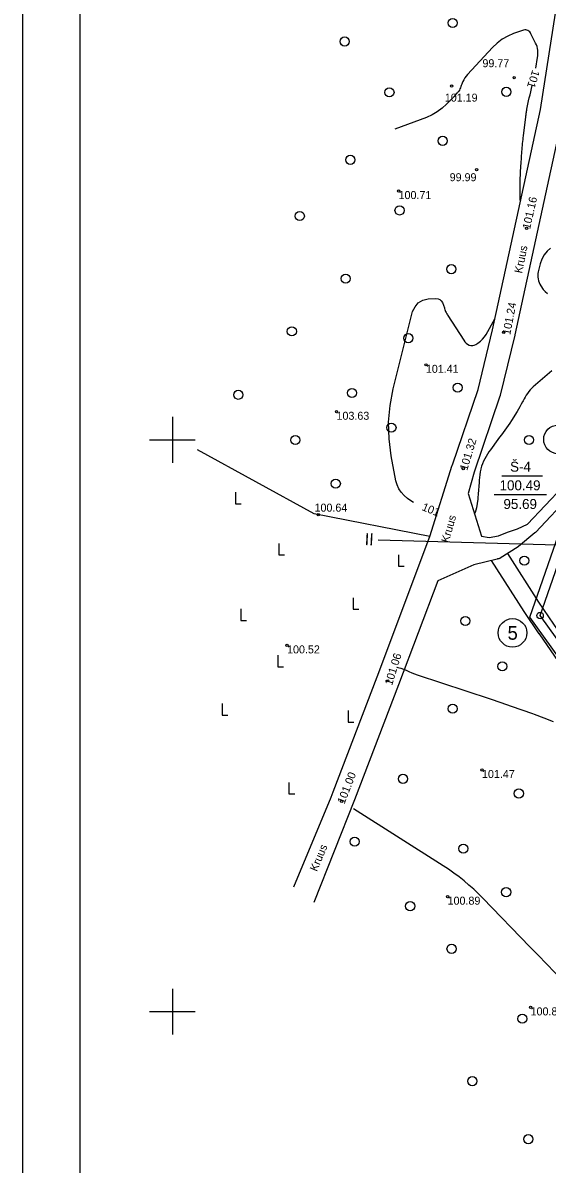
# Model space of a CAD drawing. Extents: x 639774 to 640614, y 6572726 to 6573404.
# Drawn here: x 639773.9 to 639865.5, y 6572973.3 to 6573172.9 of the extents above; entities that cross this region are included whole.
import ezdxf

# ---------------------------------------------------------------- set-up
doc = ezdxf.new("R2010")
doc.units = 0
for name, color, linetype in [('ABIJOONIS', 7, 'Continuous'), ('Default', 7, 'Continuous'), ('GEOLPUNKT', 7, 'Continuous'), ('HALJASTUS', 7, 'Continuous'), ('HORISONTAAL', 7, 'Continuous'), ('KORGUS', 7, 'Continuous'), ('PIIR_ME', 7, 'Continuous'), ('PIIR_TM', 7, 'Continuous'), ('PIIRIMLEITUD', 7, 'Continuous'), ('TEE', 7, 'Continuous'), ('VORK', 7, 'Continuous'), ('VORMISTUS', 7, 'Continuous')]:
    doc.layers.add(name, color=color, linetype=linetype)

# ---------------------------------------------------------------- blocks, each defined once
blk = doc.blocks.new('METS')
at = {"layer": 'Default'}
blk.add_circle((0, 0), 0.8, dxfattribs=at)
blk = doc.blocks.new('RAIESM')
at = {"layer": 'Default'}
for points in [[(0, 2), (0, 0)], [(0, 0), (1, 0)]]:
    blk.add_lwpolyline(points, dxfattribs=at)
blk = doc.blocks.new('VKORIS')
at = {"layer": 'Default'}
for p, q in [((0, 4), (0, -4)), ((-4, 0), (4, 0))]:
    blk.add_line(p, q, dxfattribs=at)

msp = doc.modelspace()

# ---------------------------------------------------------------- linework, layer by layer
at = {"layer": 'ABIJOONIS'}
msp.add_line((639773.87, 6572738.88), (639773.87, 6573332.88), dxfattribs=at)
msp.add_lwpolyline([(639835.98, 6573082.49), (639871.4, 6573081.5), (640015.88, 6573083.65), (640216.81, 6573025.83), (640378.34, 6572972.6), (640430.8, 6572956.88)], dxfattribs=at)
at = {"layer": 'GEOLPUNKT'}
for p, q in [((639857.58, 6573093.69), (639864.68, 6573093.69)), ((639856.27, 6573090.42), (639865.4, 6573090.42))]:
    msp.add_line(p, q, dxfattribs=at)
at = {"layer": 'HALJASTUS'}
msp.add_lwpolyline([(639845.01, 6573083.09), (639824.76, 6573087.07), (639804.42, 6573098.24)], dxfattribs=at)
at = {"layer": 'HORISONTAAL'}
for points in [[(639863.51, 6573165), (639863.83, 6573166.86), (639863.87, 6573167.18), (639863.89, 6573167.5), (639863.89, 6573167.82), (639863.87, 6573168.14), (639863.81, 6573168.46), (639863.74, 6573168.77), (639863.63, 6573169.07), (639863.5, 6573169.37), (639862.68, 6573171), (639862.58, 6573171.18), (639862.46, 6573171.33), (639862.31, 6573171.46), (639862.15, 6573171.58), (639861.97, 6573171.66), (639861.78, 6573171.7), (639861.6, 6573171.7), (639861.4, 6573171.66), (639859.65, 6573171.04), (639858.62, 6573170.6), (639857.65, 6573170.06), (639856.78, 6573169.39), (639855.96, 6573168.62), (639851.58, 6573163.88), (639851.35, 6573163.6), (639851.13, 6573163.3), (639850.95, 6573162.99), (639850.79, 6573162.66), (639850.66, 6573162.38), (639850.58, 6573162.18), (639850.5, 6573161.98), (639850.42, 6573161.78), (639850.35, 6573161.57), (639850.27, 6573161.37), (639850.17, 6573161.18), (639850.05, 6573161), (639849.92, 6573160.83), (639849.82, 6573160.71), (639849.63, 6573160.49), (639849.43, 6573160.27), (639849.23, 6573160.05), (639849.03, 6573159.84), (639847.94, 6573158.71), (639847.15, 6573158), (639846.3, 6573157.36), (639845.39, 6573156.84), (639844.42, 6573156.4), (639838.87, 6573154.31)], [(639860.84, 6573141.65), (639860.84, 6573141.69), (639860.82, 6573142.09), (639860.8, 6573142.5), (639860.8, 6573142.91), (639860.8, 6573143.31), (639860.8, 6573144.95), (639860.8, 6573145.38), (639860.81, 6573145.8), (639860.83, 6573146.23), (639860.85, 6573146.65), (639860.87, 6573147.08), (639860.89, 6573147.5), (639860.92, 6573147.92), (639860.95, 6573148.35), (639861.09, 6573150.45), (639861.12, 6573150.79), (639861.15, 6573151.14), (639861.18, 6573151.48), (639861.22, 6573151.82), (639861.26, 6573152.16), (639861.3, 6573152.5), (639861.34, 6573152.84), (639861.38, 6573153.18), (639861.77, 6573156.47), (639861.8, 6573156.64), (639861.82, 6573156.82), (639861.84, 6573156.99), (639861.86, 6573157.16), (639861.89, 6573157.33), (639861.92, 6573157.5), (639861.95, 6573157.67), (639861.98, 6573157.84), (639862.27, 6573159.26), (639862.39, 6573159.8), (639862.51, 6573160.34), (639862.64, 6573160.88), (639862.77, 6573161.42), (639862.91, 6573161.96)], [(639866.11, 6573133.55), (639865.5, 6573132.97), (639864.97, 6573132.34), (639864.59, 6573131.61), (639864.3, 6573130.81), (639863.94, 6573129.41), (639863.88, 6573129.1), (639863.85, 6573128.78), (639863.87, 6573128.46), (639863.91, 6573128.14), (639863.99, 6573127.83), (639864.1, 6573127.52), (639864.24, 6573127.24), (639864.4, 6573126.96), (639864.82, 6573126.32), (639865.16, 6573125.92), (639865.54, 6573125.58)], [(639842.16, 6573089.06), (639841.71, 6573089.31), (639841.09, 6573089.76), (639840.5, 6573090.25), (639840.01, 6573090.82), (639839.59, 6573091.43), (639839.3, 6573092.11), (639839.08, 6573092.84), (639838.25, 6573097.21), (639837.88, 6573100.15), (639837.78, 6573103.09), (639838.05, 6573106.01), (639838.59, 6573108.92), (639841.98, 6573122.42), (639842.41, 6573123.29), (639842.98, 6573123.98), (639843.77, 6573124.41), (639844.7, 6573124.65), (639846.08, 6573124.72), (639846.44, 6573124.66), (639846.75, 6573124.54), (639847, 6573124.31), (639847.2, 6573124.01), (639847.38, 6573123.55), (639847.44, 6573123.4), (639847.49, 6573123.26), (639847.54, 6573123.11), (639847.58, 6573122.96), (639847.65, 6573122.71), (639847.66, 6573122.69), (639847.67, 6573122.67), (639847.67, 6573122.64), (639847.68, 6573122.62), (639847.71, 6573122.54), (639847.72, 6573122.52), (639847.73, 6573122.5), (639847.74, 6573122.48), (639847.75, 6573122.46), (639847.86, 6573122.25), (639847.93, 6573122.13), (639848, 6573122.01), (639848.07, 6573121.89), (639848.15, 6573121.77), (639850.93, 6573117.41), (639851.12, 6573117.15), (639851.35, 6573116.92), (639851.61, 6573116.74), (639851.89, 6573116.58), (639852.19, 6573116.51), (639852.49, 6573116.49), (639852.77, 6573116.55), (639853.06, 6573116.68), (639853.41, 6573116.91), (639853.84, 6573117.23), (639854.23, 6573117.59), (639854.56, 6573118), (639854.86, 6573118.45), (639856.38, 6573121.14)], [(639866.34, 6573112.09), (639863.08, 6573109.26), (639862.8, 6573109), (639862.54, 6573108.73), (639862.3, 6573108.43), (639862.07, 6573108.13), (639861.86, 6573107.81), (639861.66, 6573107.49), (639861.48, 6573107.16), (639861.3, 6573106.82), (639861.21, 6573106.64), (639860.98, 6573106.21), (639860.75, 6573105.78), (639860.51, 6573105.36), (639860.26, 6573104.95), (639859.28, 6573103.37), (639859.01, 6573102.94), (639858.72, 6573102.51), (639858.43, 6573102.1), (639858.12, 6573101.69), (639857.81, 6573101.28), (639857.51, 6573100.87), (639857.2, 6573100.46), (639856.9, 6573100.05), (639855.61, 6573098.26), (639855.34, 6573097.88), (639855.08, 6573097.48), (639854.84, 6573097.08), (639854.61, 6573096.67), (639854.4, 6573096.25), (639854.21, 6573095.82), (639854.06, 6573095.38), (639853.93, 6573094.93), (639853.92, 6573094.88), (639853.81, 6573094.39), (639853.73, 6573093.9), (639853.67, 6573093.41), (639853.62, 6573092.92), (639853.6, 6573092.56), (639853.56, 6573091.88), (639853.51, 6573091.21), (639853.46, 6573090.53), (639853.4, 6573089.86), (639853.38, 6573089.63), (639853.28, 6573088.85), (639853.13, 6573088.08), (639852.92, 6573087.32), (639852.83, 6573087.07)], [(639839.25, 6573060.23), (639839.43, 6573060.2), (639839.93, 6573060.08), (639840.41, 6573059.9), (639840.88, 6573059.69), (639841.35, 6573059.46), (639841.83, 6573059.25), (639842.31, 6573059.06), (639842.81, 6573058.89), (639855.53, 6573054.7), (639857.39, 6573054.08), (639859.24, 6573053.45), (639861.08, 6573052.8), (639862.92, 6573052.14), (639863.25, 6573052.02), (639864.91, 6573051.39), (639866.56, 6573050.73)], [(639876.94, 6572992.23), (639873.31, 6572998.66), (639872.21, 6573000.44), (639871.03, 6573002.15), (639869.72, 6573003.77), (639868.33, 6573005.33), (639866.87, 6573006.84), (639865.41, 6573008.35), (639863.95, 6573009.86), (639862.49, 6573011.36), (639854.29, 6573019.82), (639853.49, 6573020.61), (639852.68, 6573021.39), (639851.84, 6573022.14), (639850.99, 6573022.87), (639850.11, 6573023.57), (639849.21, 6573024.24), (639848.29, 6573024.89), (639847.35, 6573025.51), (639831.66, 6573035.48)]]:
    msp.add_lwpolyline(points, dxfattribs=at)
at = {"layer": 'KORGUS'}
for centre in [(639859.74, 6573163.35), (639848.81, 6573161.86), (639853.17, 6573147.24), (639839.54, 6573143.51), (639861.91, 6573136.98), (639857.91, 6573118.79), (639844.31, 6573113.12), (639828.69, 6573104.91), (639850.84, 6573094.97), (639825.49, 6573086.9), (639820.05, 6573064.05), (639837.64, 6573057.85), (639854.12, 6573042.26), (639829.61, 6573036.78), (639848.11, 6573020.1), (639862.62, 6573000.74)]:
    msp.add_circle(centre, 0.2, dxfattribs=at)
at = {"layer": 'PIIR_ME'}
msp.add_lwpolyline([(639893.73, 6573204.14), (640055.1, 6573314.87), (640193.31, 6573223.34), (640217.79, 6573211.76), (640385.13, 6572973.09), (640083.9, 6572763.56), (639864.27, 6573069.26), (639874.53, 6573098.72), (639893.73, 6573204.14)], dxfattribs=at)
for centre in [(639867.4, 6573100.08), (639859.45, 6573066.24)]:
    msp.add_circle(centre, 2.5, dxfattribs=at)
at = {"layer": 'PIIR_TM'}
msp.add_lwpolyline([(639892.28, 6573205.08), (640055.08, 6573316.8), (640194.1, 6573224.74), (640218.86, 6573213.03), (640387.36, 6572972.69), (640083.52, 6572761.35), (639862.49, 6573069), (639872.98, 6573099.13)], close=True, dxfattribs=at)
at = {"layer": 'PIIRIMLEITUD'}
msp.add_circle((639864.27, 6573069.26), 0.57, dxfattribs=at)
at = {"layer": 'TEE'}
for points in [[(639821.25, 6573021.8), (639827.75, 6573037.49), (639828.11, 6573038.44), (639835.77, 6573058.57), (639845.01, 6573083.09), (639848.93, 6573095.57), (639848.93, 6573095.58), (639848.94, 6573095.6), (639848.94, 6573095.61), (639853.43, 6573108.83), (639855.97, 6573119.24), (639864.34, 6573157.78), (639868.1, 6573181.82)], [(639868.26, 6573156.98), (639859.87, 6573118.37), (639859.86, 6573118.35), (639859.86, 6573118.33), (639859.86, 6573118.32), (639857.3, 6573107.8), (639857.28, 6573107.73), (639857.27, 6573107.68), (639857.25, 6573107.62), (639852.75, 6573094.34), (639851.72, 6573090.62), (639854.05, 6573083.18), (639855.37, 6573082.94), (639856.98, 6573083.23), (639858.58, 6573083.86), (639860.32, 6573084.41), (639862.05, 6573085.25), (639868.24, 6573091.78)], [(639869.73, 6573090.43), (639863.46, 6573083.82), (639863.44, 6573083.8), (639863.41, 6573083.77), (639863.38, 6573083.74), (639860.52, 6573081.36), (639860.48, 6573081.34), (639860.45, 6573081.31), (639860.42, 6573081.29), (639857.3, 6573079.31), (639857.22, 6573079.27), (639857.15, 6573079.23), (639857.07, 6573079.2), (639856.99, 6573079.18), (639856.91, 6573079.16), (639856.83, 6573079.16), (639856.8, 6573079.15), (639852.72, 6573078.15), (639846.38, 6573075.35), (639839.52, 6573057.15), (639839.51, 6573057.14), (639831.84, 6573037.02), (639824.73, 6573019.11)], [(639858.56, 6573080.11), (639864.01, 6573071.63), (639866.63, 6573067.75), (639874.54, 6573056.26), (639893.13, 6573029.87), (639893.14, 6573029.86), (639893.15, 6573029.85), (639903.35, 6573014.78), (639914.63, 6572998.9), (639926.68, 6572982.25), (639939.12, 6572965.57)], [(639936.7, 6572963.8), (639924.26, 6572980.47), (639924.25, 6572980.48), (639912.2, 6572997.15), (639912.2, 6572997.16), (639912.19, 6572997.16), (639900.89, 6573013.06), (639900.88, 6573013.07), (639900.88, 6573013.08), (639900.87, 6573013.09), (639890.67, 6573028.15), (639872.08, 6573054.54), (639872.07, 6573054.54), (639872.07, 6573054.55), (639864.15, 6573066.06), (639864.15, 6573066.07), (639864.14, 6573066.07), (639861.51, 6573069.97), (639861.5, 6573069.98), (639861.5, 6573069.99), (639861.49, 6573070), (639855.77, 6573078.9)]]:
    msp.add_lwpolyline(points, dxfattribs=at)
at = {"layer": 'VORMISTUS'}
msp.add_line((639783.86, 6572748.89), (639783.87, 6573322.88), dxfattribs=at)

# ---------------------------------------------------------------- block references
at = {"layer": 'HALJASTUS'}
for name, p in [('METS', (639849, 6573172.91)), ('METS', (639830.12, 6573169.66)), ('METS', (639837.94, 6573160.77)), ('METS', (639858.38, 6573160.87)), ('METS', (639847.26, 6573152.29)), ('METS', (639831.12, 6573148.97)), ('METS', (639822.27, 6573139.14)), ('METS', (639839.71, 6573140.12)), ('METS', (639848.75, 6573129.85)), ('METS', (639830.28, 6573128.2)), ('METS', (639820.89, 6573118.97)), ('METS', (639841.25, 6573117.78)), ('METS', (639849.88, 6573109.14)), ('METS', (639811.53, 6573107.88)), ('METS', (639831.39, 6573108.2)), ('METS', (639838.29, 6573102.13)), ('METS', (639821.48, 6573099.97)), ('METS', (639862.35, 6573099.98)), ('METS', (639828.56, 6573092.34)), ('RAIESM', (639811.01, 6573088.82)), ('RAIESM', (639818.62, 6573079.88)), ('RAIESM', (639839.51, 6573077.91)), ('METS', (639861.52, 6573078.87)), ('RAIESM', (639831.59, 6573070.39)), ('RAIESM', (639811.97, 6573068.43)), ('METS', (639851.21, 6573068.32)), ('RAIESM', (639818.43, 6573060.32)), ('METS', (639857.66, 6573060.38)), ('RAIESM', (639808.69, 6573051.87)), ('METS', (639848.99, 6573052.97)), ('RAIESM', (639830.74, 6573050.64)), ('METS', (639840.3, 6573040.71)), ('RAIESM', (639820.38, 6573038.1)), ('METS', (639860.56, 6573038.15)), ('METS', (639831.86, 6573029.73)), ('METS', (639850.85, 6573028.5)), ('METS', (639858.35, 6573020.9)), ('METS', (639841.57, 6573018.44)), ('METS', (639848.8, 6573010.99)), ('METS', (639861.18, 6572998.76)), ('METS', (639852.43, 6572987.84)), ('METS', (639862.21, 6572977.7))]:
    msp.add_blockref(name, p, dxfattribs=at)
at = {"layer": 'VORK'}
for p in [(639800, 6573100), (639800, 6573000)]:
    msp.add_blockref('VKORIS', p, dxfattribs=at)

# ---------------------------------------------------------------- texts
at = {"layer": 'ABIJOONIS'}
msp.add_text('II', height=2.1, rotation=356.9771, dxfattribs=at).set_placement((639833.58, 6573081.6))
at = {"layer": 'GEOLPUNKT'}
for s, p in [('Š-4', (639859.03, 6573094.43)), ('100.49', (639857.19, 6573091.17)), ('95.69', (639857.87, 6573087.9))]:
    msp.add_text(s, height=1.75, dxfattribs=at).set_placement(p)
at = {"layer": 'HORISONTAAL'}
for rotation, p in [(252.0043, (639862.93, 6573164.78)), (337.5692, (639843.5, 6573087.75))]:
    msp.add_text('101', height=1.4, rotation=rotation, dxfattribs=at).set_placement(p)
at = {"layer": 'KORGUS'}
for s, p in [('99.77', (639854.2, 6573165.17)), ('101.19', (639847.62, 6573159.15)), ('99.99', (639848.47, 6573145.23)), ('100.71', (639839.54, 6573142.11)), ('101.41', (639844.31, 6573111.72)), ('103.63', (639828.69, 6573103.51)), ('100.64', (639824.85, 6573087.44)), ('100.52', (639820.05, 6573062.65)), ('101.47', (639854.12, 6573040.86)), ('100.89', (639848.11, 6573018.7)), ('100.88', (639862.62, 6572999.34))]:
    msp.add_text(s, height=1.4, dxfattribs=at).set_placement(p)
for s, rotation, p in [('101.16', 77.3782, (639862.52, 6573136.75)), ('101.24', 79.1354, (639859.05, 6573118.27)), ('101.32', 73.0958, (639851.52, 6573094.54)), ('101.06', 72.9196, (639838.4, 6573056.96)), ('101.00', 68.8565, (639830.08, 6573036.22))]:
    msp.add_text(s, height=1.4, rotation=rotation, dxfattribs=at).set_placement(p)
at = {"layer": 'PIIR_ME'}
msp.add_text('5', height=2.4, dxfattribs=at).set_placement((639858.59, 6573065.04))
at = {"layer": 'TEE'}
for rotation, p in [(78.616, (639861.12, 6573129.04)), (74.205, (639848.3, 6573081.91)), (67.1535, (639825.25, 6573024.4))]:
    msp.add_text('Kruus', height=1.4, rotation=rotation, dxfattribs=at).set_placement(p)

doc.saveas('drawing.dxf')
